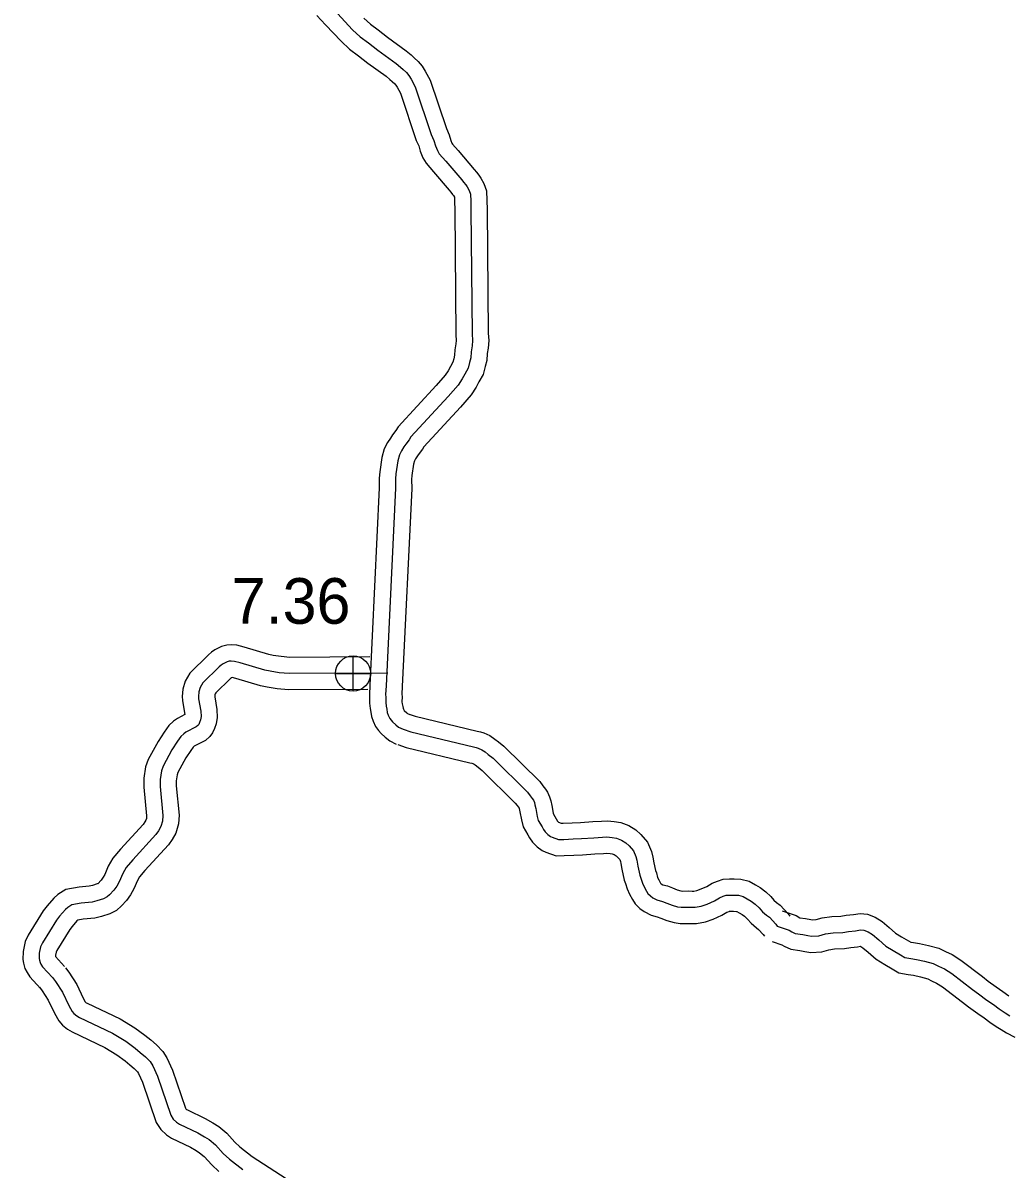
# Model space of a CAD drawing. Extents: x -83719 to 153526, y -11835 to 11446.
# Drawn here: x 13535.3 to 13838.9, y 192.6 to 546.2 of the extents above; entities that cross this region are included whole.
import ezdxf

# ---------------------------------------------------------------- set-up
doc = ezdxf.new("R2010")
doc.units = 0
for name, color, linetype in [('Level 10', 7, 'Continuous'), ('Level 11', 7, 'Continuous'), ('Level 25', 7, 'Continuous'), ('Level 26', 7, 'Continuous'), ('Level 59', 7, 'Continuous')]:
    doc.layers.add(name, color=color, linetype=linetype)

msp = doc.modelspace()

# ---------------------------------------------------------------- linework, layer by layer
at = {"layer": 'Level 10'}
for points in [[(13642.34, 350.6), (13617.68, 350.47), (13615, 350.69), (13612.58, 351.07), (13611.23, 351.39), (13603.62, 353.65), (13601.34, 354.18), (13599.61, 354.31), (13598.24, 354.23), (13596.63, 353.81), (13594.58, 352.81), (13593.5, 352.05), (13592.57, 351.28), (13586.79, 345.63), (13585.38, 343.1), (13584.67, 340.67), (13584.51, 338.39), (13584.57, 337.16), (13585.23, 333.32), (13585.26, 332.8), (13583.03, 331.63), (13581.78, 330.77), (13580.34, 329.4), (13578.88, 327.43), (13577.02, 324.51), (13574, 318.97), (13573.19, 316.66), (13572.67, 313.18), (13572.64, 310.42), (13573.46, 301.55), (13573.42, 300.74), (13573.27, 300.21), (13572.97, 299.69), (13572.43, 298.94), (13565.45, 291.31), (13563.12, 288.51), (13561.68, 286.05), (13560.59, 283.45), (13560.1, 282.59), (13559.51, 281.76), (13558.4, 280.55)], [(13641.79, 340.59), (13617.28, 340.46), (13613.81, 340.76), (13610.66, 341.25), (13608.66, 341.72), (13601.07, 343.98), (13599.86, 344.26), (13599.68, 344.17), (13599.58, 344.1), (13599.27, 343.84), (13594.82, 339.49), (13594.66, 339.21), (13594.57, 338.91), (13594.53, 338.31), (13594.53, 338.27), (13595.2, 334.39), (13595.31, 331.9), (13594.96, 329.97), (13594.49, 328.5), (13593.85, 327.17), (13592.99, 326.04), (13591.65, 324.86), (13588.21, 323.06), (13588.11, 322.99), (13587.86, 322.75), (13587.12, 321.76), (13585.64, 319.42), (13583.17, 314.91), (13582.95, 314.26), (13582.66, 312.37), (13582.64, 310.82), (13583.49, 301.75), (13583.35, 299.11), (13582.55, 296.25), (13581.35, 294.22), (13580.21, 292.63), (13572.98, 284.72), (13571.33, 282.75), (13570.65, 281.58), (13569.57, 279.02), (13568.56, 277.23), (13567.3, 275.45), (13565.72, 273.75)], [(13558.86, 281), (13558.54, 280.73), (13558.26, 280.58), (13556.79, 280.11), (13555.82, 279.87), (13552.69, 279.6), (13548.53, 278.88), (13546.08, 277.26), (13544.85, 276.11), (13542.79, 273.79), (13541.57, 272.2), (13537, 264.77), (13536.05, 262.77), (13535.38, 259.74), (13535.34, 257.2), (13535.5, 256.08), (13535.93, 254.47), (13536.6, 253.2), (13537.52, 251.89), (13540.78, 248.32)], [(13565.72, 273.75), (13564.17, 272.4), (13562.18, 271.33), (13559.54, 270.5), (13557.49, 269.97), (13553.97, 269.67), (13552.3, 269.38), (13552.3, 269.38), (13552.02, 269.13), (13550.51, 267.42), (13549.82, 266.52), (13545.8, 259.98), (13545.57, 259.51), (13545.37, 258.58), (13545.36, 258.13), (13548.17, 255.05)], [(13548.46, 254.71), (13549.53, 253.29), (13551.94, 249.53), (13553.94, 245.28), (13554.59, 244.12), (13554.85, 243.9), (13555.17, 243.71), (13565.36, 238.88), (13569.88, 236.14), (13573, 233.85), (13574.77, 232.4), (13576.55, 230.87), (13578.53, 228.83), (13579.78, 226.88), (13581.52, 223.1), (13585.48, 211.37), (13585.6, 211.18), (13585.85, 210.95), (13586.09, 210.79), (13591.59, 208.18), (13593.96, 206.85), (13595.8, 205.67), (13598.2, 203.64), (13600.69, 200.9), (13602.26, 199.44), (13606.07, 196.47), (13618.29, 188.51)], [(13540.49, 248.66), (13541.32, 247.56), (13543.17, 244.68), (13545.04, 240.7), (13546.4, 238.28), (13547.51, 237.01), (13549.06, 235.71), (13550.49, 234.86), (13560.61, 230.07), (13564.32, 227.81), (13566.88, 225.94), (13568.33, 224.76), (13569.67, 223.59), (13570.65, 222.58), (13570.98, 222.07), (13572.21, 219.4), (13576.41, 206.98), (13577.87, 204.73), (13579.59, 203.1), (13581.14, 202.06), (13587, 199.29), (13588.81, 198.28), (13589.84, 197.62), (13591.24, 196.43), (13593.58, 193.85), (13595.78, 191.82)]]:
    msp.add_lwpolyline(points, dxfattribs=at)
at = {"layer": 'Level 11'}
for points in [[(13625.96, 548.49), (13628.73, 545.66), (13633.49, 540.61), (13636.13, 538.13), (13638.91, 536.1), (13641.79, 533.84), (13647.39, 529.78), (13648.54, 528.83), (13649.27, 528.16), (13650.05, 527.43), (13650.35, 527.08), (13650.75, 526.39), (13651.77, 524.52), (13656.66, 509.95), (13657.43, 508.3), (13657.86, 506.68), (13658.76, 504.65), (13659.7, 502.99), (13662.02, 500.34), (13666.88, 494.64), (13667.36, 494.04), (13667.89, 493.35), (13668.16, 492.96), (13668.43, 492.48), (13668.44, 492.45), (13668.51, 491.1), (13668.55, 488.53), (13668.88, 450.04), (13669.03, 448.27), (13668.93, 447.21), (13668.62, 445.34), (13668.51, 443.67), (13668.25, 442.62), (13667.99, 441.57), (13667.23, 440.25), (13666.54, 438.91), (13665.6, 437.5), (13662.84, 434.32), (13651.07, 421.58), (13650.36, 420.49), (13649.32, 419.1), (13648.71, 418.14), (13647.78, 416.74), (13646.8, 414.81), (13646.04, 412.14), (13645.42, 407.68), (13645.26, 405.72), (13645.27, 402.77), (13642.37, 341.92), (13642.23, 338.93), (13642.3, 337.99), (13642.27, 336.3), (13642.47, 334.64), (13642.66, 333.56), (13642.9, 332.18), (13643.41, 330.78), (13644.14, 329.1), (13645.06, 327.88), (13645.87, 327.02), (13647.08, 325.89), (13648.49, 324.66), (13650.51, 323.73)], [(13640.55, 547.69), (13642.52, 545.85), (13644.95, 544.08), (13647.82, 541.81), (13653.52, 537.68), (13655.11, 536.37), (13656.05, 535.5), (13657.28, 534.36), (13658.51, 532.92), (13659.45, 531.33), (13660.97, 528.54), (13665.97, 513.66), (13666.88, 511.71), (13667.32, 510), (13667.7, 509.16), (13667.89, 508.81), (13669.59, 506.87), (13674.56, 501.03), (13675.22, 500.23), (13675.96, 499.25), (13676.63, 498.31), (13677.56, 496.65), (13678.36, 494.41), (13678.5, 491.42), (13678.55, 488.65), (13678.88, 450.51), (13679.08, 448.21), (13678.85, 445.92), (13678.57, 444.19), (13678.43, 442.12), (13677.96, 440.22), (13677.36, 437.8), (13676, 435.44), (13675.17, 433.83), (13673.58, 431.43), (13670.29, 427.65), (13658.99, 415.42), (13658.57, 414.76), (13657.55, 413.41), (13657.1, 412.7), (13656.43, 411.69), (13656.15, 411.15), (13655.85, 410.08), (13655.36, 406.58), (13655.26, 405.33), (13655.27, 402.54), (13652.36, 341.45), (13652.25, 339.09), (13652.31, 338.3), (13652.28, 336.79), (13652.36, 336.11), (13652.51, 335.31), (13652.6, 334.76), (13652.7, 334.49), (13652.82, 334.23), (13652.93, 334.11), (13653.78, 333.32), (13653.98, 333.14), (13654.7, 332.81)], [(13654.2, 333.01), (13656.36, 332.28), (13675.49, 327.67), (13676.45, 327.44), (13677.49, 327.13), (13679.39, 326.35), (13680.91, 325.27), (13682.01, 324.39), (13683.69, 323.06), (13694.77, 312.12), (13695.78, 310.78), (13696.53, 309.8), (13697.19, 308.82), (13697.81, 307.45), (13698.16, 306.24), (13698.48, 304.76), (13698.91, 302.42), (13699, 302.08), (13699.85, 300.66), (13700.21, 299.97), (13700.34, 299.79), (13700.52, 299.6), (13700.57, 299.57), (13701.42, 299.26), (13701.99, 299.28), (13704.79, 299.41), (13707.38, 299.55), (13711.12, 299.79), (13713.82, 299.97), (13715.63, 300.06), (13717.77, 299.84), (13719.74, 299.54), (13722.24, 298.57), (13724.38, 297.22), (13725.92, 295.84), (13728.01, 293.45), (13729.23, 290.57), (13729.64, 288.84), (13729.95, 287.02), (13730.44, 284.69), (13730.75, 283.95), (13731.15, 282.51), (13731.47, 281.82), (13732.03, 280.76), (13732.04, 280.75), (13732.1, 280.69), (13732.25, 280.58), (13732.76, 280.32), (13734.2, 279.92), (13735.75, 279.31), (13737.21, 278.75), (13738.34, 278.41), (13738.75, 278.36), (13740.56, 278.39), (13741.82, 278.36), (13742.31, 278.34), (13743.26, 278.54), (13744.61, 279), (13746.32, 279.75), (13747.99, 280.77), (13749.59, 281.42), (13751.32, 282.06), (13753.35, 282.13), (13754.75, 282.1), (13756.84, 282.05), (13759.4, 281.37), (13761.29, 280.31), (13762.81, 279.43), (13764.49, 278.12), (13766.03, 276.63), (13767.03, 275.54), (13767.83, 274.84), (13768.97, 274.04), (13771.4, 271.32), (13771.97, 270.58)], [(13651.01, 323.53), (13653.59, 322.67), (13673.16, 317.95), (13673.86, 317.78), (13674.16, 317.69), (13674.53, 317.54), (13674.88, 317.29), (13675.79, 316.57), (13677.05, 315.57), (13687.23, 305.52), (13687.83, 304.72), (13688.41, 303.96), (13688.46, 303.79), (13688.68, 302.8), (13689.13, 300.33), (13689.65, 298.2), (13691.14, 295.75), (13691.65, 294.77), (13692.59, 293.42), (13693.95, 292.01), (13695.54, 290.87), (13696.67, 290.34), (13699.8, 289.22), (13702.36, 289.28), (13705.3, 289.43), (13707.97, 289.57), (13711.77, 289.81), (13714.4, 289.98), (13715.39, 290.03), (13716.52, 289.92), (13717.15, 289.82), (13717.72, 289.6), (13718.32, 289.22), (13718.79, 288.8), (13719.44, 288.06), (13719.69, 287.47), (13719.83, 286.86), (13720.13, 285.14), (13720.85, 281.73), (13721.28, 280.67), (13721.75, 279.03), (13722.5, 277.39), (13723.35, 275.78), (13724.22, 274.39), (13725.69, 272.99), (13727.01, 272.03), (13729.11, 270.96), (13731, 270.43), (13732.13, 269.98), (13734.01, 269.27), (13736.21, 268.62), (13738.14, 268.35), (13740.52, 268.39), (13741.54, 268.36), (13743.17, 268.31), (13745.89, 268.86), (13748.27, 269.68), (13750.96, 270.87), (13752.49, 271.8), (13753.21, 272.09), (13753.29, 272.12), (13753.39, 272.12), (13754.53, 272.1), (13755.43, 272.08), (13755.61, 272.03), (13756.33, 271.63), (13757.21, 271.12), (13757.93, 270.56), (13758.86, 269.65), (13760.01, 268.4), (13761.62, 266.98), (13762.28, 266.51), (13763.73, 264.9), (13764.09, 264.43)], [(13769.59, 272.26), (13773.88, 270.85), (13774.97, 270.12), (13776.72, 269.89), (13778.41, 269.54), (13778.9, 269.46), (13780.06, 269.53), (13781.9, 270.06), (13784.9, 270.48), (13787.7, 270.57), (13789.34, 270.88), (13791.58, 271.08), (13793.61, 271.38), (13795.88, 271.18), (13798.25, 270.29), (13800.36, 268.99), (13802.62, 267.06), (13804.55, 265.37), (13806.33, 264.27), (13808.58, 263), (13809.21, 262.61), (13810.04, 262.46), (13811.96, 262.18), (13814.66, 261.55), (13817.89, 260.7), (13819.95, 259.74), (13822.02, 258.75), (13824.72, 257.07), (13831.39, 251.96), (13833.13, 250.57), (13835.61, 248.77), (13837.67, 247.39), (13839.44, 246.05)], [(13766.47, 262.76), (13769.46, 261.78), (13770.13, 261.33), (13772.2, 260.4), (13775.06, 260.02), (13776.6, 259.71), (13778.38, 259.42), (13781.75, 259.61), (13783.99, 260.25), (13785.75, 260.5), (13788.81, 260.6), (13790.74, 260.97), (13792.75, 261.15), (13793.75, 261.3), (13793.84, 261.27), (13794.46, 260.88), (13796.07, 259.5), (13798.58, 257.3), (13801.24, 255.66), (13803.49, 254.38), (13805.6, 253.09), (13808.46, 252.59), (13810.1, 252.35), (13812.25, 251.85), (13814.47, 251.26), (13815.67, 250.7), (13817.21, 249.96), (13819.02, 248.83), (13825.23, 244.07), (13827.08, 242.61), (13829.89, 240.56), (13831.88, 239.24), (13833.62, 237.92), (13835.62, 236.56), (13837.14, 235.58), (13838.77, 234.59), (13841.33, 233.31)]]:
    msp.add_lwpolyline(points, dxfattribs=at)
at = {"layer": 'Level 26'}
for p, q in [((13637.2, 340.07), (13637.2, 350.91)), ((13631.78, 345.49), (13642.62, 345.49))]:
    msp.add_line(p, q, dxfattribs=at)
msp.add_circle((13637.2, 345.49), 5.42, dxfattribs=at)
at = {"layer": 'Level 59'}
for points in [[(13632.34, 549.12), (13637.02, 544.15), (13639.33, 541.99), (13641.93, 540.09), (13644.81, 537.83), (13650.45, 533.73), (13651.82, 532.6), (13652.66, 531.83), (13653.66, 530.9), (13654.43, 530), (13655.1, 528.86), (13656.37, 526.53), (13661.31, 511.81), (13662.15, 510.01), (13662.59, 508.34), (13663.23, 506.9), (13663.8, 505.9), (13665.8, 503.6), (13670.72, 497.83), (13671.29, 497.13), (13671.93, 496.3), (13672.39, 495.63), (13673, 494.57), (13673.4, 493.43), (13673.51, 491.26), (13673.55, 488.59), (13673.88, 450.27), (13674.05, 448.24), (13673.89, 446.57), (13673.6, 444.76), (13673.47, 442.89), (13673.11, 441.42), (13672.68, 439.68), (13671.62, 437.84), (13670.85, 436.37), (13669.59, 434.47), (13666.57, 430.98), (13655.03, 418.5), (13654.46, 417.63), (13653.43, 416.26), (13652.9, 415.42), (13652.11, 414.22), (13651.48, 412.98), (13650.95, 411.11), (13650.39, 407.13), (13650.26, 405.53), (13650.27, 402.65), (13647.37, 341.69), (13647.24, 339.01), (13647.31, 338.15), (13647.28, 336.54), (13647.42, 335.37), (13647.58, 334.44), (13647.75, 333.47), (13648.06, 332.64), (13648.49, 331.64), (13648.89, 331.1), (13649.4, 330.57), (13650.43, 329.6), (13651.23, 328.9), (13652.6, 328.27)], [(13647.96, 345.62), (13617.48, 345.47), (13614.4, 345.73), (13611.62, 346.16), (13609.94, 346.56), (13602.35, 348.81), (13600.58, 349.22), (13599.56, 349.3), (13599.01, 349.27), (13598.38, 349.1), (13597.13, 348.49), (13596.54, 348.07), (13595.92, 347.56), (13590.8, 342.56), (13590.02, 341.15), (13589.62, 339.79), (13589.52, 338.35), (13589.55, 337.72), (13590.22, 333.86), (13590.29, 332.24), (13590.1, 331.18), (13589.83, 330.36), (13589.56, 329.8), (13589.31, 329.46), (13588.8, 329.01), (13585.62, 327.35), (13584.95, 326.88), (13584.1, 326.08), (13583, 324.6), (13581.33, 321.97), (13578.58, 316.94), (13578.07, 315.46), (13577.67, 312.77), (13577.64, 310.62), (13578.48, 301.65), (13578.39, 299.93), (13577.91, 298.23), (13577.16, 296.96), (13576.32, 295.79), (13569.22, 288.01), (13567.22, 285.63), (13566.17, 283.82), (13565.08, 281.23), (13564.33, 279.91), (13563.41, 278.6), (13562.06, 277.15)], [(13652.6, 328.27), (13654.97, 327.47), (13674.32, 322.81), (13675.16, 322.61), (13675.83, 322.41), (13676.96, 321.95), (13677.9, 321.28), (13678.9, 320.48), (13680.37, 319.32), (13691, 308.82), (13691.8, 307.75), (13692.47, 306.88), (13692.81, 306.38), (13693.11, 305.72), (13693.31, 305.01), (13693.58, 303.78), (13694.02, 301.38), (13694.32, 300.14), (13695.5, 298.21), (13695.93, 297.37), (13696.47, 296.6), (13697.24, 295.8), (13698.07, 295.21), (13698.57, 294.97), (13700.61, 294.24), (13702.17, 294.28), (13705.04, 294.42), (13707.68, 294.56), (13711.44, 294.8), (13714.11, 294.97), (13715.51, 295.04), (13717.14, 294.88), (13718.45, 294.68), (13719.98, 294.09), (13721.35, 293.22), (13722.35, 292.32), (13723.72, 290.75), (13724.46, 289.02), (13724.73, 287.85), (13725.04, 286.08), (13725.64, 283.21), (13726.01, 282.31), (13726.45, 280.77), (13726.99, 279.61), (13727.69, 278.27), (13728.13, 277.57), (13728.9, 276.84), (13729.63, 276.3), (13730.93, 275.64), (13732.6, 275.18), (13733.94, 274.64), (13735.61, 274.01), (13737.27, 273.52), (13738.44, 273.35), (13740.54, 273.39), (13741.68, 273.36), (13742.74, 273.33), (13744.58, 273.7), (13746.44, 274.34), (13748.64, 275.31), (13750.24, 276.28), (13751.4, 276.75), (13752.3, 277.09), (13753.37, 277.13), (13754.64, 277.1), (13756.14, 277.07), (13757.5, 276.7), (13758.81, 275.97), (13760.01, 275.27), (13761.21, 274.34), (13762.45, 273.14), (13763.52, 271.97), (13764.72, 270.91), (13765.62, 270.27), (13767.56, 268.11), (13768.03, 267.51)], [(13562.06, 277.15), (13561.36, 276.57), (13560.22, 275.96), (13558.17, 275.3), (13556.66, 274.92), (13553.33, 274.64), (13550.41, 274.13), (13549.19, 273.32), (13548.44, 272.62), (13546.65, 270.6), (13545.7, 269.36), (13541.4, 262.38), (13540.81, 261.14), (13540.38, 259.16), (13540.35, 257.51), (13540.41, 257.07), (13540.61, 256.31), (13540.87, 255.81), (13541.43, 255.02), (13544.47, 251.68)], [(13768.03, 267.51), (13771.67, 266.31), (13772.56, 265.72), (13773.58, 265.26), (13775.89, 264.96), (13777.5, 264.63), (13778.64, 264.44), (13780.9, 264.57), (13782.94, 265.16), (13785.33, 265.49), (13788.26, 265.58), (13790.04, 265.92), (13792.16, 266.12), (13793.75, 266.35), (13794.76, 266.26), (13796.04, 265.78), (13797.41, 264.94), (13799.35, 263.28), (13801.56, 261.34), (13803.79, 259.96), (13806.04, 258.69), (13807.41, 257.85), (13809.25, 257.52), (13811.03, 257.27), (13813.45, 256.7), (13816.18, 255.98), (13817.81, 255.22), (13819.61, 254.36), (13821.87, 252.95), (13828.31, 248.01), (13830.1, 246.59), (13832.75, 244.66), (13834.77, 243.31), (13836.53, 241.99), (13838.38, 240.73), (13839.79, 239.82)], [(13544.47, 251.68), (13545.43, 250.43), (13547.56, 247.1), (13549.49, 242.99), (13550.51, 241.17), (13551.02, 240.58), (13551.96, 239.8), (13552.83, 239.29), (13562.99, 234.48), (13567.1, 231.98), (13569.94, 229.9), (13571.55, 228.58), (13573.11, 227.23), (13574.59, 225.71), (13575.38, 224.47), (13576.86, 221.25), (13580.94, 209.17), (13581.73, 207.95), (13582.72, 207.02), (13583.61, 206.42), (13589.3, 203.74), (13591.38, 202.56), (13592.82, 201.64), (13594.72, 200.03), (13597.14, 197.38), (13599.02, 195.63), (13603.17, 192.4)]]:
    msp.add_lwpolyline(points, dxfattribs=at)

# ---------------------------------------------------------------- texts
at = {"layer": 'Level 25'}
msp.add_text('7.36', height=14.08, dxfattribs=at).set_placement((13599.74, 360.84))

doc.saveas('drawing.dxf')
